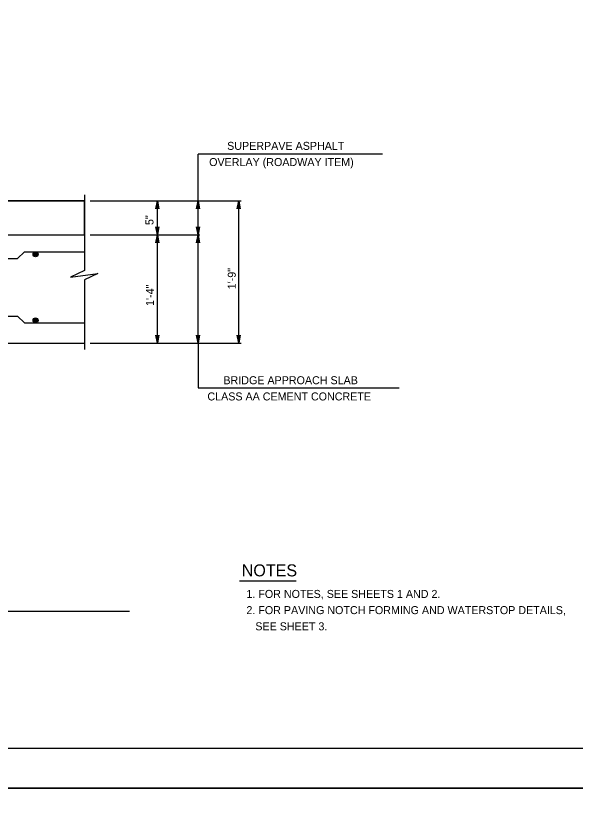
# Model space of a CAD drawing. Extents: x 636530 to 644067, y 294168 to 299122.
# Drawn here: x 641058.2 to 641267.7, y 297131 to 297428 of the extents above; entities that cross this region are included whole.
import ezdxf

# ---------------------------------------------------------------- set-up
doc = ezdxf.new("R2010")
doc.units = 0
doc.layers.add('1', color=7, linetype='Continuous')
doc.layers.add('PLT-BNDY', color=7, linetype='Continuous')

msp = doc.modelspace()

# ---------------------------------------------------------------- linework, layer by layer
at = {"layer": '1'}
for p, q in [((641126.45, 297358.59), (641126.45, 297376.18)), ((641195.57, 297376.18), (641126.45, 297376.18)), ((641083.89, 297360.89), (641083.89, 297332.52)), ((640962.85, 297358.59), (641083.89, 297358.59)), ((641086.1, 297358.59), (641142.63, 297358.59)), ((641111.21, 297305.25), (641111.21, 297358.59)), ((641126.45, 297305.25), (641126.45, 297358.59)), ((641141.69, 297305.25), (641141.69, 297358.59)), ((640963.19, 297345.89), (641083.89, 297345.89)), ((641086.1, 297345.89), (641127.14, 297345.89)), ((641058.84, 297337), (641061.38, 297339.54)), ((641061.38, 297339.54), (641083.89, 297339.54)), ((640974.97, 297337), (641058.84, 297337)), ((641083.89, 297329), (641083.89, 297302.94)), ((640974.97, 297315.41), (641058.84, 297315.41)), ((641058.84, 297315.41), (641061.38, 297312.87)), ((641061.38, 297312.87), (641083.89, 297312.87)), ((640962.28, 297305.25), (641083.89, 297305.25)), ((641086.1, 297305.25), (641142.63, 297305.25)), ((641126.45, 297305.25), (641126.45, 297288.52)), ((641126.45, 297288.52), (641201.85, 297288.52)), ((641141.93, 297216.25), (641163.17, 297216.25)), ((640831.86, 297204.78), (641100.75, 297204.78)), ((640728.78, 297153.48), (641514.78, 297153.48))]:
    msp.add_line(p, q, dxfattribs=at)
msp.add_lwpolyline([(641083.89, 297358.59), (640962.85, 297358.59), (640962.85, 297356.69), (640961.9, 297356.69), (640961.9, 297345.89), (641083.89, 297345.89)], close=True, dxfattribs=at)
for points in [[(641111.21, 297358.59), (641111.77, 297355.61), (641111.61, 297355.84), (641111.41, 297355.96), (641111.21, 297355.99), (641111.01, 297355.96), (641110.81, 297355.84), (641110.66, 297355.61), (641111.21, 297358.59), (641110.81, 297355.84), (641111.01, 297355.96), (641111.21, 297358.59), (641111.21, 297355.99), (641111.41, 297355.96), (641111.21, 297358.59), (641111.61, 297355.84)], [(641126.45, 297358.59), (641127.01, 297355.61), (641126.85, 297355.84), (641126.65, 297355.96), (641126.45, 297355.99), (641126.25, 297355.96), (641126.05, 297355.84), (641125.9, 297355.61), (641126.45, 297358.59), (641126.05, 297355.84), (641126.25, 297355.96), (641126.45, 297358.59), (641126.45, 297355.99), (641126.65, 297355.96), (641126.45, 297358.59), (641126.85, 297355.84)], [(641141.69, 297358.59), (641142.25, 297355.61), (641142.09, 297355.84), (641141.89, 297355.96), (641141.69, 297355.99), (641141.49, 297355.96), (641141.29, 297355.84), (641141.14, 297355.61), (641141.69, 297358.59), (641141.29, 297355.84), (641141.49, 297355.96), (641141.69, 297358.59), (641141.69, 297355.99), (641141.89, 297355.96), (641141.69, 297358.59), (641142.09, 297355.84)], [(641111.21, 297345.89), (641110.66, 297348.87), (641110.81, 297348.64), (641111.01, 297348.53), (641111.21, 297348.49), (641111.41, 297348.53), (641111.61, 297348.64), (641111.77, 297348.87), (641111.21, 297345.89), (641111.61, 297348.64), (641111.41, 297348.53), (641111.21, 297345.89), (641111.21, 297348.49), (641111.01, 297348.53), (641111.21, 297345.89), (641110.81, 297348.64)], [(641126.45, 297345.89), (641125.9, 297348.87), (641126.05, 297348.64), (641126.25, 297348.53), (641126.45, 297348.49), (641126.65, 297348.53), (641126.85, 297348.64), (641127.01, 297348.87), (641126.45, 297345.89), (641126.85, 297348.64), (641126.65, 297348.53), (641126.45, 297345.89), (641126.45, 297348.49), (641126.25, 297348.53), (641126.45, 297345.89), (641126.05, 297348.64)], [(641111.21, 297345.89), (641111.77, 297342.91), (641111.61, 297343.14), (641111.41, 297343.26), (641111.21, 297343.29), (641111.01, 297343.26), (641110.81, 297343.14), (641110.66, 297342.91), (641111.21, 297345.89), (641110.81, 297343.14), (641111.01, 297343.26), (641111.21, 297345.89), (641111.21, 297343.29), (641111.41, 297343.26), (641111.21, 297345.89), (641111.61, 297343.14)], [(641126.45, 297345.89), (641127.01, 297342.91), (641126.85, 297343.14), (641126.65, 297343.26), (641126.45, 297343.29), (641126.25, 297343.26), (641126.05, 297343.14), (641125.9, 297342.91), (641126.45, 297345.89), (641126.05, 297343.14), (641126.25, 297343.26), (641126.45, 297345.89), (641126.45, 297343.29), (641126.65, 297343.26), (641126.45, 297345.89), (641126.85, 297343.14)], [(641083.89, 297332.52), (641078.71, 297329.98), (641088.86, 297331.36), (641083.89, 297329)], [(641111.21, 297305.25), (641110.66, 297308.24), (641110.81, 297308.01), (641111.01, 297307.89), (641111.21, 297307.85), (641111.41, 297307.89), (641111.61, 297308.01), (641111.77, 297308.24), (641111.21, 297305.25), (641111.61, 297308.01), (641111.41, 297307.89), (641111.21, 297305.25), (641111.21, 297307.85), (641111.01, 297307.89), (641111.21, 297305.25), (641110.81, 297308.01)], [(641126.45, 297305.25), (641125.9, 297308.24), (641126.05, 297308.01), (641126.25, 297307.89), (641126.45, 297307.85), (641126.65, 297307.89), (641126.85, 297308.01), (641127.01, 297308.24), (641126.45, 297305.25), (641126.85, 297308.01), (641126.65, 297307.89), (641126.45, 297305.25), (641126.45, 297307.85), (641126.25, 297307.89), (641126.45, 297305.25), (641126.05, 297308.01)], [(641141.69, 297305.25), (641141.14, 297308.24), (641141.29, 297308.01), (641141.49, 297307.89), (641141.69, 297307.85), (641141.89, 297307.89), (641142.09, 297308.01), (641142.25, 297308.24), (641141.69, 297305.25), (641142.09, 297308.01), (641141.89, 297307.89), (641141.69, 297305.25), (641141.69, 297307.85), (641141.49, 297307.89), (641141.69, 297305.25), (641141.29, 297308.01)]]:
    msp.add_lwpolyline(points, dxfattribs=at)
for centre, radius in [((641065.58, 297338.59), 0.952), ((641065.58, 297338.59), 0.714), ((641065.58, 297338.59), 0.476), ((641065.58, 297338.59), 0.238), ((641065.58, 297313.82), 0.952), ((641065.58, 297313.82), 0.714), ((641065.58, 297313.82), 0.476), ((641065.58, 297313.82), 0.238)]:
    msp.add_circle(centre, radius, dxfattribs=at)
at = {"layer": 'PLT-BNDY'}
for points in [[(640688.78, 297732.48), (641529.78, 297732.48), (641529.78, 297138.48), (640688.78, 297138.48)], [(640688.78, 297138.48), (641529.78, 297138.48), (641529.78, 296544.48), (640688.78, 296544.48)]]:
    msp.add_lwpolyline(points, close=True, dxfattribs=at)

# ---------------------------------------------------------------- texts
at = {"layer": '1'}
for s, rotation, p in [('SUPERPAVE ASPHALT', 360, (641137.35, 297377.74)), ('OVERLAY (ROADWAY ITEM)', 360, (641130.61, 297371.67)), ('5"', 90, (641109.75, 297349.56)), ('1\'-9"', 90, (641140.59, 297325.48)), ('1\'-4"', 90, (641109.95, 297319.23)), ('BRIDGE APPROACH SLAB', 360, (641135.95, 297289.88)), ('CLASS AA CEMENT CONCRETE', 360, (641129.96, 297283.81))]:
    msp.add_text(s, height=3, rotation=rotation, dxfattribs=at).set_placement(p)
for s, height, p in [('NOTES', 4.5, (641142.83, 297217.86)), ('1. FOR NOTES, SEE SHEETS 1 AND 2.', 3, (641144.57, 297209.78)), ('2. FOR PAVING NOTCH FORMING AND WATERSTOP DETAILS, ', 3, (641144.57, 297203.71)), ('   SEE SHEET 3.', 3, (641144.57, 297197.64))]:
    msp.add_text(s, height=height, dxfattribs=at).set_placement(p)

doc.saveas('drawing.dxf')
